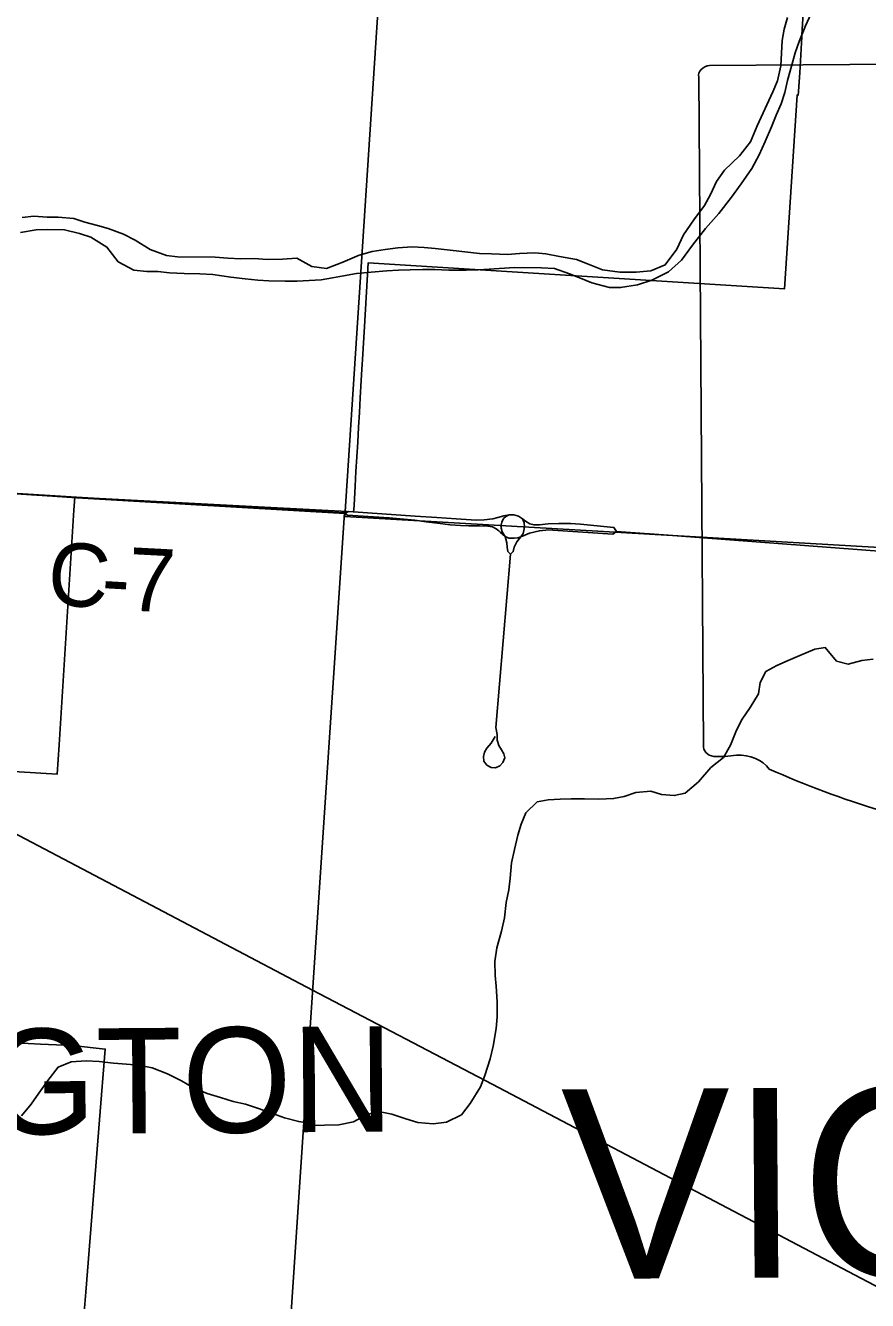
# Model space of a CAD drawing. Extents: x 114604 to 551442, y 316898 to 567001.
# Drawn here: x 262262 to 266256, y 364658 to 370708 of the extents above; entities that cross this region are included whole.
import ezdxf

# ---------------------------------------------------------------- set-up
doc = ezdxf.new("R2010")
doc.units = 0
for name, color, linetype in [('GE_P_Alignment_1000_Bearings', 7, 'Continuous'), ('GE_P_Alignment_100_Cardinal_Points', 7, 'Continuous'), ('GE_P_Alignment_100_Stations', 7, 'Continuous'), ('GE_P_Alignment_500_Bearings', 7, 'Continuous'), ('GE_P_Alignment_500_Curve_Data', 7, 'Continuous'), ('GE_P_Alignment_500_Distances', 7, 'Continuous'), ('GE_P_Alignment_500_Stations', 7, 'Continuous'), ('PM_P_Cells', 7, 'Continuous'), ('PM_P_CL_Double_Solid', 7, 'Continuous'), ('RS_Raster1', 7, 'Continuous'), ('SH_Named_Boundary', 7, 'Continuous'), ('SN_P_Signs', 7, 'Continuous')]:
    doc.layers.add(name, color=color, linetype=linetype)

msp = doc.modelspace()

# ---------------------------------------------------------------- linework, layer by layer
at = {"layer": 'GE_P_Alignment_1000_Bearings'}
for points in [[(263623.8, 366129.9), (262887.1, 366518.7), (262232.9, 366862.2), (261519.2, 367238.6), (261265.6, 367372.4), (260817.4, 367609.7), (260657.1, 367701.3), (260528.4, 367786), (260404.3, 367877.9), (260151.3, 368086.7), (260010.5, 368206.3), (259831, 368356), (259674.4, 368487.3), (259491.3, 368642.1)], [(284847.9, 353099.1), (284343.8, 353416.9), (283536.1, 353927.8), (281398.6, 355277.4), (280515.1, 355834.2), (278966.1, 356814.3), (276888.9, 358124.8), (276014.8, 358677.5), (272480.9, 360915), (270924.7, 361901), (269346.7, 362899.2), (268387.5, 363506.1), (267739.7, 363916.8), (267397.1, 364134.4), (267238.3, 364227.3), (266831.6, 364443.4), (264474.8, 365684.5), (263623.8, 366129.9)]]:
    msp.add_lwpolyline(points, dxfattribs=at)
at = {"layer": 'GE_P_Alignment_100_Cardinal_Points'}
for p, q in [((262141.3, 368489.9), (262389.1, 368474.5)), ((262389.1, 368474.5), (262457.7, 368470.3))]:
    msp.add_line(p, q, dxfattribs=at)
for points in [[(262457.7, 368470.3), (262505.2, 368467.3), (263776, 368392.7)], [(264536.3, 368283.9), (264523.3, 368305.8), (264518.7, 368323.1), (264517.9, 368336.7), (264520.9, 368352), (264529.5, 368368.7), (264540.5, 368378.2), (264555.9, 368386.2)], [(264610.9, 368282), (264622, 368298.2), (264626.1, 368312.1), (264628.7, 368329.8), (264626.8, 368347.5), (264619.6, 368367.8)], [(264562.3, 368199.1), (264549, 368212.6), (264547.1, 368233.1), (264544.5, 368253.2), (264536.3, 368283.9)], [(264562.3, 368199.1), (264575.4, 368211.7), (264580.4, 368232.3), (264592.1, 368257.7), (264610.9, 368282)], [(264490, 367334.4), (264471.1, 367302.5), (264450.5, 367279.4), (264438.8, 367259.2), (264434.1, 367239), (264435.6, 367217.5), (264450.4, 367198.8), (264469.9, 367186.5), (264491.4, 367185.9), (264511.5, 367195.8), (264526, 367210.5), (264534.8, 367232.8), (264531.2, 367252.2), (264520, 367270.9), (264507.3, 367292.3), (264498.8, 367316.6), (264498.6, 367344.3), (264493.1, 367377.6), (264562.3, 368199.1)]]:
    msp.add_lwpolyline(points, dxfattribs=at)
at = {"layer": 'GE_P_Alignment_100_Stations'}
for points in [[(261818.7, 367192.6), (262412.6, 367155.9), (262421.3, 367295.1), (262490.9, 368408.1), (262493.5, 368450.2), (262495.3, 368470.6), (262583.1, 368466), (263818, 368400.6), (263819, 368412.1), (263820.1, 368432.1), (263825.3, 368522.1), (263829.4, 368591.9), (263833.4, 368661.9), (263837.5, 368731.7), (263841.5, 368801.6), (263845.6, 368871.5), (263849.8, 368941.4), (263854.4, 369023.9), (263857.5, 369076.8), (263860.2, 369123.7), (263869.3, 369280.7), (263886.9, 369581.5), (265862.8, 369458.8), (265922.2, 370378.6), (265927, 370378.3), (265928, 370393.1), (265928.3, 370396.7), (265934.2, 370483.8), (265944.2, 370653.9), (265944.7, 370662), (265974.6, 371168.5)], [(265974.6, 371168.5), (265944.7, 370661.7), (265944.2, 370653.9), (265934.2, 370483.8), (265928.3, 370396.7), (265928, 370393.1), (265927, 370378.3), (265922.2, 370378.6), (265862.8, 369458.8), (263886.9, 369581.5), (263869.3, 369280.7), (263860.2, 369123.7), (263857.5, 369076.8), (263854.4, 369023.9), (263849.8, 368941.4), (263845.6, 368871.5), (263841.5, 368801.6), (263837.5, 368731.7), (263833.4, 368661.9), (263829.4, 368591.9), (263825.3, 368522.1), (263820.1, 368432.1), (263819, 368412.1), (263818, 368400.6), (262583.1, 368466), (262495.3, 368470.6), (262493.5, 368450.2), (262490.9, 368408.1), (262421.3, 367295.1), (262412.6, 367155.9), (261818.7, 367192.6)], [(262535.3, 364544.6), (262547.6, 364696.5), (262613.3, 365515.4), (262640.2, 365851), (262485.3, 365867.3), (262332.8, 365874.8), (262157.9, 365883.4)], [(262157.9, 365883.4), (262332.8, 365874.8), (262485.3, 365867.3), (262640.2, 365851), (262613.3, 365515.4), (262547.6, 364696.5), (262535.3, 364544.6)]]:
    msp.add_lwpolyline(points, dxfattribs=at)
at = {"layer": 'GE_P_Alignment_500_Bearings'}
for p, q in [((262141.3, 368489.9), (262389.1, 368474.5)), ((262389.1, 368474.5), (262457.7, 368470.3)), ((265065.4, 368307.7), (265332.2, 368287.5))]:
    msp.add_line(p, q, dxfattribs=at)
for points in [[(262457.7, 368470.3), (262505.2, 368467.3), (263729.5, 368395.4), (263776, 368392.7)], [(263776, 368392.7), (263794.6, 368401.5), (264109.7, 368379.7), (264212.9, 368373.1), (264304.5, 368367.5), (264399.8, 368361.2), (264437.1, 368361.7), (264479, 368367), (264502.2, 368372.8), (264530.1, 368381.5), (264555.9, 368386.2)], [(263776, 368392.7), (263789.3, 368384), (263987.5, 368371.7), (264108.6, 368360.3), (264162.3, 368353.6), (264228.2, 368345.2), (264276.3, 368339.3), (264325.8, 368335.1), (264364.9, 368333.5), (264415.1, 368334.2), (264455.2, 368333.1), (264477.1, 368328.6), (264493.6, 368320.5), (264506.7, 368310.6), (264515.7, 368302.1), (264536.3, 368283.9)], [(264555.9, 368386.2), (264578.7, 368387), (264600.9, 368380), (264619.6, 368367.8)], [(264611, 368282), (264618.6, 368284.8), (264652.5, 368299.3), (264699.5, 368310.7), (264744.2, 368314.9), (264763.5, 368313.8), (265047.7, 368294), (265065.4, 368307.7)], [(264619.6, 368367.8), (264632.9, 368356.6), (264654.5, 368344.2), (264674.5, 368338.5), (264699.3, 368338.4), (264740.3, 368342.8), (264791.9, 368345.4), (264846.6, 368344.7), (264894.8, 368341.8), (265052.9, 368326.4), (265065.4, 368307.7)], [(264536.3, 368283.9), (264554.4, 368276.2), (264568.5, 368274.9), (264579.9, 368275.1), (264597.6, 368277.2), (264611, 368282)], [(265332.2, 368287.5), (267248, 368142.5), (267467.6, 368135.2)]]:
    msp.add_lwpolyline(points, dxfattribs=at)
at = {"layer": 'GE_P_Alignment_500_Curve_Data'}
for p, q in [((267035.4, 370529.6), (265506.4, 370518.5)), ((265455.4, 370463.6), (265478.4, 367293.5))]:
    msp.add_line(p, q, dxfattribs=at)
for centre, major_axis, start_param, end_param in [((265515.2, 370470.8), (60.5, 0.4), 1.712693, 3.28349), ((265538.8, 367287), (61, 0.4), 3.00124, 4.508301), ((265545.7, 367611.4), (465.7, 3.4), 4.665946, 4.897461), ((265644.6, 367111.8), (167.9, 1.2), 0.519207, 1.627899), ((267743.8, 369975.4), (3998.2, 29), 4.195995, 4.488959)]:
    msp.add_ellipse(centre, major_axis=major_axis, ratio=0.8, start_param=start_param, end_param=end_param, dxfattribs=at)
at = {"layer": 'GE_P_Alignment_500_Distances'}
for points in [[(247737.5, 369465.4), (249612.8, 369333.1), (253054.1, 369082.9), (253491.1, 369051.3), (253999.2, 369015.9), (255469.9, 368906.2), (258057.3, 368706.1), (258505.5, 368674.8), (258655.1, 368669.2), (258766.9, 368669.7), (259081.6, 368679), (259503.3, 368656.4), (262504, 368470.2), (263774.8, 368395.5), (263431.9, 363251.7)], [(263431.9, 363251.7), (263774.8, 368395.5), (262504, 368470.2), (259503.3, 368656.4)]]:
    msp.add_lwpolyline(points, dxfattribs=at)
at = {"layer": 'PM_P_Cells'}
for points in [[(263769.8, 369521.2), (263831.8, 369530.8), (263901.8, 369538.3), (263975.8, 369543.8), (264031.8, 369547.5), (264085.7, 369549.1), (264145.7, 369550.7), (264203.6, 369550.4), (264269.6, 369547.9), (264351.5, 369547.4), (264409.4, 369549), (264461.4, 369552.7), (264581.4, 369559.9), (264709.2, 369559.1), (264771.2, 369554.6), (264842.9, 369530.1), (264894.7, 369509.7), (264948.5, 369487.3), (265032.3, 369464.7), (265084.2, 369464.4), (265164.2, 369477.9), (265232.3, 369499.5), (265312.6, 369539), (265372.9, 369594.7), (265425.3, 369666.5), (265487.8, 369744.3), (265550.3, 369816), (265610.8, 369893.8), (265657.2, 369957.6), (265707.6, 370029.4), (265742, 370095.3), (265770.4, 370157.3), (265800.9, 370227.2), (265823.3, 370283.2), (265845.6, 370337.2), (265864, 370391.1), (265876.4, 370447.2), (265894.8, 370515.2), (265913.3, 370579.2), (265931.6, 370633.2), (265962.1, 370707.1), (265996.6, 370783.1)], [(265876.5, 370745.8), (265860.1, 370691.8), (265851.7, 370637.7), (265847.3, 370577.6), (265844.9, 370517.5), (265828.4, 370445.5), (265806.1, 370393.5), (265733, 370231.7), (265700.5, 370155.7), (265648.1, 370089.9), (265577.7, 370022.3)], [(265577.7, 370022.3), (265539.3, 369968.4), (265510.9, 369906.5), (265482.6, 369854.6), (265432.2, 369786.7), (265383.7, 369714.9), (265351.3, 369647), (265296.8, 369573.2), (265228.7, 369543.6), (265158.7, 369538), (265080.8, 369538.6), (264998.9, 369549.1), (264927.2, 369577.7), (264875.4, 369598), (264795.5, 369612.6), (264729.7, 369625), (264677.8, 369629.4), (264605.8, 369625.9), (264547.8, 369622.2), (264471.9, 369624.7), (264416, 369627.1), (264346.1, 369633.6), (264276.2, 369642.1), (264204.3, 369650.6), (264152.4, 369654.9), (264096.5, 369657.3), (264028.5, 369653.7), (263968.5, 369646.1), (263906.5, 369636.5), (263844.4, 369618.9), (263766.3, 369585.3), (263690.2, 369555.8), (263620.3, 369564.2), (263548.6, 369604.8), (263480.7, 369599.2), (263408.7, 369597.7), (263346.8, 369602.1), (263282.8, 369600.5), (263220.9, 369605), (263161, 369609.4), (262983.2, 369610.5), (262931.3, 369616.9), (262853.5, 369645.5), (262781.9, 369690), (262726.2, 369718.5), (262654.4, 369745), (262602.6, 369759.4), (262542.7, 369775.8), (262490.9, 369792.2), (262417, 369798.7), (262365.1, 369799), (262301.2, 369803.4), (262245.2, 369797.8)], [(262238.7, 369725.7), (262312.7, 369739.2), (262366.7, 369740.9), (262446.6, 369738.4), (262518.4, 369721.8), (262572.2, 369703.4), (262647.8, 369656.9), (262701.3, 369586.4), (262774.9, 369547.8), (262836.8, 369541.4), (262888.8, 369541), (262944.7, 369534.7), (263014.6, 369532.2), (263088.5, 369529.7), (263150.4, 369527.3), (263236.3, 369514.7), (263304.2, 369506.2), (263364.1, 369499.8), (263416, 369497.5), (263493.9, 369494.9), (263549.9, 369494.6), (263607.8, 369498.2), (263663.8, 369501.8), (263717.8, 369511.5), (263769.8, 369521.2)], [(263586.1, 365502.8), (263625.7, 365488), (263679.7, 365489.7), (263747.7, 365491.2), (263817.7, 365504.8), (263869.8, 365534.5), (263927.9, 365556.2), (263999.8, 365541.7), (264065.6, 365519.2), (264123.4, 365502.8), (264195.3, 365496.3), (264259.3, 365503.9), (264329.5, 365539.5), (264371.8, 365593.3), (264420.3, 365671.2), (264440.7, 365725.1), (264465.2, 365805.1), (264479.6, 365865.2), (264494.2, 365949.2), (264498.6, 366003.3), (264499.1, 366075.5), (264493.6, 366149.6), (264489.9, 366199.8), (264488.4, 366265.9), (264496.9, 366332), (264519.4, 366410), (264533.8, 366474), (264542.3, 366546.1), (264554.7, 366606.1), (264561.1, 366662.2), (264567.6, 366734.3), (264582, 366798.3), (264596.5, 366866.4), (264612.8, 366918.4), (264635.2, 366972.3), (264689.5, 367024.1), (264741.5, 367033.8), (264797.5, 367037.4), (264849.5, 367039.1), (264913.4, 367038.6), (264981.3, 367036.2), (265051.3, 367039.7), (265101.3, 367049.4), (265157.4, 367069.1), (265227.4, 367074.6), (265279.2, 367058.3), (265339.1, 367053.9), (265391.2, 367065.5), (265453.5, 367119.2), (265511.9, 367187), (265572.2, 367234.7), (265606.6, 367292.6), (265635, 367364.5), (265661.4, 367416.5), (265699.7, 367472.3), (265738.1, 367536.2), (265746.5, 367590.3), (265772.8, 367642.2), (265825, 367671.9), (265879.1, 367695.6), (265935.2, 367719.3), (266005.4, 367748.9), (266055.4, 367756.6), (266108.9, 367692.1), (266164.7, 367677.7), (266228.8, 367695.3), (266282.8, 367701)], [(263586.1, 365502.8), (263558, 365507.1), (263490.5, 365524.9), (263438.5, 365542.8), (263366.6, 365568.8), (263304.7, 365588.8), (263246.8, 365602.7), (263186.9, 365620.7), (263122.9, 365640.7), (263055, 365668.7), (263001.1, 365700.7), (262935.1, 365732.7), (262863.2, 365762.6), (262799.3, 365774.6), (262741.4, 365778.5), (262679.5, 365784.5), (262611.6, 365792.4), (262549.7, 365794.4), (262477.8, 365790.3), (262415.9, 365764.2), (262368.1, 365702), (262324.2, 365641.8), (262288.3, 365589.7), (262242.5, 365533.5)]]:
    msp.add_lwpolyline(points, dxfattribs=at)
at = {"layer": 'RS_Raster1'}
for points in [[(259503.3, 368656.4), (262504, 368470.2), (263774.8, 368395.5), (263431.9, 363251.7)], [(263431.9, 363251.7), (263774.8, 368395.5), (262504, 368470.2), (259503.3, 368656.4)]]:
    msp.add_lwpolyline(points, dxfattribs=at)
at = {"layer": 'SN_P_Signs'}
msp.add_lwpolyline([(264125.8, 373721.3), (266775.3, 373568.4), (266422.6, 368224.8), (263776, 368379)], close=True, dxfattribs=at)

# ---------------------------------------------------------------- texts
at = {"layer": 'GE_P_Alignment_500_Stations'}
msp.add_text('VIOLET', height=900.07, rotation=0.41494, dxfattribs=at).set_placement((264806.7, 364759))
at = {"layer": 'PM_P_CL_Double_Solid'}
for s, rotation, p in [('C', 353.85534, (262355.1, 367967.7)), ('7', 356.95486, (262740.8, 367933.1)), ('-', 356.84306, (262617.1, 367939.9))]:
    msp.add_text(s, height=300, rotation=rotation, dxfattribs=at).set_placement(p)
at = {"layer": 'SH_Named_Boundary'}
msp.add_text('PICKERINGTON', height=500.037, rotation=0.41481, dxfattribs=at).set_placement((258919.1, 365422.6))

doc.saveas('drawing.dxf')
